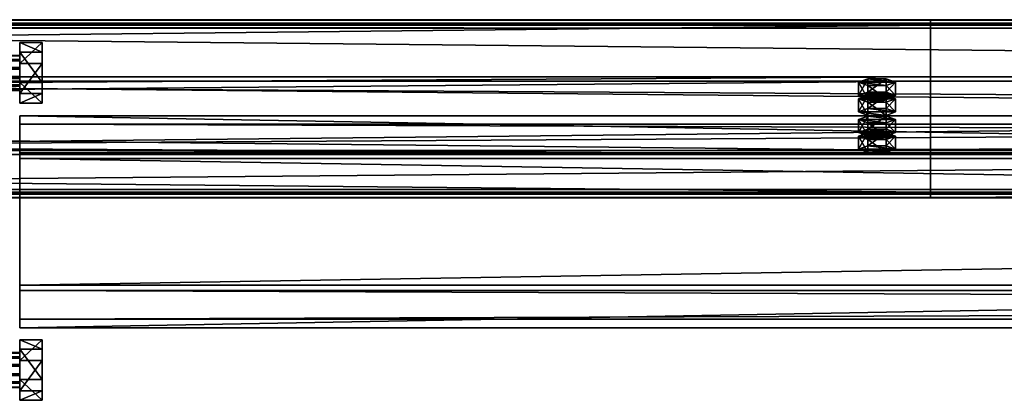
# Model space of a CAD drawing. Header units: millimetres. Extents: x -333 to 67333, y -930 to 39730.
# Tile 447 of 656: x 16790 to 17341, y 13624 to 13837. Entities that reach past the tile are written whole.
import ezdxf

# ---------------------------------------------------------------- set-up
doc = ezdxf.new("R2010")
doc.units = ezdxf.units.MM
for name, color, linetype in [('13', 7, 'Continuous'), ('5', 7, 'Continuous'), ('95', 7, 'Continuous')]:
    doc.layers.add(name, color=color, linetype=linetype)

msp = doc.modelspace()

# ---------------------------------------------------------------- meshes
at = {"layer": '13', "color": 30}
mesh = msp.add_polyface(dxfattribs=at)
corners = [(17300.01, 13834.19, 6372.77), (17300.01, 13761.8, 6357.38), (10500.01, 13761.8, 6357.38), (10500.01, 13834.19, 6372.77), (17300.01, 13802.97, 6163.71), (10500.01, 13802.97, 6163.71), (17300.01, 13742.32, 6150.82), (10500.01, 13742.32, 6150.82), (17300.01, 13739.62, 6163.54), (10500.01, 13739.62, 6163.54), (17300.01, 13737.67, 6163.12), (10500.01, 13737.67, 6163.12), (17300.01, 13740.78, 6148.45), (10500.01, 13740.78, 6148.45), (17300.01, 13805.34, 6162.17), (10500.01, 13805.34, 6162.17), (17300.01, 13764.18, 6355.84), (10500.01, 13764.18, 6355.84), (17300.01, 13832.65, 6370.4), (10500.01, 13832.65, 6370.4), (17300.01, 13835.35, 6357.68), (10500.01, 13835.35, 6357.68), (17300.01, 13837.31, 6358.1), (10500.01, 13837.31, 6358.1)]
mesh.append_faces([[corners[k] for k in face] for face in [(0, 2, 3, 3), (1, 5, 2, 2), (4, 7, 5, 5), (6, 9, 7, 7), (8, 11, 9, 9), (10, 13, 11, 11), (12, 15, 13, 13), (14, 17, 15, 15), (16, 19, 17, 17), (18, 21, 19, 19), (20, 23, 21, 21), (22, 3, 23, 23), (8, 12, 10, 10), (20, 0, 22, 22), (13, 9, 11, 11)]], dxfattribs={"vtx0": -1, "color": 30})
mesh.append_faces([[corners[k] for k in face] for face in [(12, 6, 14, 14), (14, 1, 16, 16), (16, 0, 18, 18), (18, 0, 20, 20), (3, 19, 23, 23), (19, 2, 17, 17), (17, 2, 15, 15), (15, 5, 13, 13)]], dxfattribs={"vtx0": -1, "vtx1": -1, "color": 30})
mesh.append_faces([[corners[k] for k in face] for face in [(12, 8, 6, 6), (14, 6, 4, 4), (14, 4, 1, 1), (16, 1, 0, 0), (19, 3, 2, 2), (15, 2, 5, 5), (13, 5, 7, 7), (13, 7, 9, 9)]], dxfattribs={"vtx0": -1, "vtx2": -1, "vtx3": -1, "color": 30})
mesh.append_faces([[corners[k] for k in face] for face in [(21, 23, 19, 19)]], dxfattribs={"vtx1": -1, "color": 30})
mesh.append_faces([[corners[k] for k in face] for face in [(0, 1, 2, 2), (1, 4, 5, 5), (4, 6, 7, 7), (6, 8, 9, 9), (8, 10, 11, 11), (10, 12, 13, 13), (12, 14, 15, 15), (14, 16, 17, 17), (16, 18, 19, 19), (18, 20, 21, 21), (20, 22, 23, 23), (22, 0, 3, 3)]], dxfattribs={"vtx2": -1, "vtx3": -1, "color": 30})
mesh = msp.add_polyface(dxfattribs=at)
corners = [(22900.01, 13834.19, 6372.77), (22900.01, 13761.8, 6357.38), (16100.01, 13761.8, 6357.38), (16100.01, 13834.19, 6372.77), (22900.01, 13802.97, 6163.71), (16100.01, 13802.97, 6163.71), (22900.01, 13742.32, 6150.82), (16100.01, 13742.32, 6150.82), (22900.01, 13739.62, 6163.54), (16100.01, 13739.62, 6163.54), (22900.01, 13737.67, 6163.12), (16100.01, 13737.67, 6163.12), (22900.01, 13740.78, 6148.45), (16100.01, 13740.78, 6148.45), (22900.01, 13805.34, 6162.17), (16100.01, 13805.34, 6162.17), (22900.01, 13764.18, 6355.84), (16100.01, 13764.18, 6355.84), (22900.01, 13832.65, 6370.4), (16100.01, 13832.65, 6370.4), (22900.01, 13835.35, 6357.68), (16100.01, 13835.35, 6357.68), (22900.01, 13837.31, 6358.1), (16100.01, 13837.31, 6358.1)]
mesh.append_faces([[corners[k] for k in face] for face in [(0, 2, 3, 3), (1, 5, 2, 2), (4, 7, 5, 5), (6, 9, 7, 7), (8, 11, 9, 9), (10, 13, 11, 11), (12, 15, 13, 13), (14, 17, 15, 15), (16, 19, 17, 17), (18, 21, 19, 19), (20, 23, 21, 21), (22, 3, 23, 23), (8, 12, 10, 10), (20, 0, 22, 22), (13, 9, 11, 11)]], dxfattribs={"vtx0": -1, "color": 30})
mesh.append_faces([[corners[k] for k in face] for face in [(12, 6, 14, 14), (14, 1, 16, 16), (16, 0, 18, 18), (18, 0, 20, 20), (3, 19, 23, 23), (19, 2, 17, 17), (17, 2, 15, 15), (15, 5, 13, 13)]], dxfattribs={"vtx0": -1, "vtx1": -1, "color": 30})
mesh.append_faces([[corners[k] for k in face] for face in [(12, 8, 6, 6), (14, 6, 4, 4), (14, 4, 1, 1), (16, 1, 0, 0), (19, 3, 2, 2), (15, 2, 5, 5), (13, 5, 7, 7), (13, 7, 9, 9)]], dxfattribs={"vtx0": -1, "vtx2": -1, "vtx3": -1, "color": 30})
mesh.append_faces([[corners[k] for k in face] for face in [(21, 23, 19, 19)]], dxfattribs={"vtx1": -1, "color": 30})
mesh.append_faces([[corners[k] for k in face] for face in [(0, 1, 2, 2), (1, 4, 5, 5), (4, 6, 7, 7), (6, 8, 9, 9), (8, 10, 11, 11), (10, 12, 13, 13), (12, 14, 15, 15), (14, 16, 17, 17), (16, 18, 19, 19), (18, 20, 21, 21), (20, 22, 23, 23), (22, 0, 3, 3)]], dxfattribs={"vtx2": -1, "vtx3": -1, "color": 30})
at = {"layer": '5', "color": 131}
mesh = msp.add_polyface(dxfattribs=at)
corners = [(16789.96, 13688.8, 6008.63), (16789.96, 13778.79, 6027.75), (22209.97, 13778.79, 6027.75), (22209.97, 13688.8, 6008.63), (16789.96, 13759.67, 6117.74), (22209.97, 13759.67, 6117.74), (16789.96, 13669.68, 6098.62), (22209.97, 13669.68, 6098.62), (16789.96, 13685.72, 6003.88), (16789.96, 13664.93, 6101.7), (22209.97, 13664.93, 6101.7), (22209.97, 13685.72, 6003.88), (16789.96, 13762.75, 6122.49), (22209.97, 13762.75, 6122.49), (16789.96, 13783.54, 6024.67), (22209.97, 13783.54, 6024.67)]
mesh.append_faces([[corners[k] for k in face] for face in [(0, 2, 3, 3), (1, 5, 2, 2), (4, 7, 5, 5), (6, 3, 7, 7), (8, 10, 11, 11), (9, 13, 10, 10), (12, 15, 13, 13), (14, 11, 15, 15)]], dxfattribs={"vtx0": -1, "color": 131})
mesh.append_faces([[corners[k] for k in face] for face in [(8, 6, 9, 9), (6, 8, 0, 0), (0, 8, 1, 1), (12, 4, 14, 14), (4, 9, 6, 6), (11, 3, 15, 15), (3, 10, 7, 7), (7, 10, 5, 5), (15, 2, 13, 13), (2, 15, 3, 3), (13, 5, 10, 10)]], dxfattribs={"vtx0": -1, "vtx1": -1, "color": 131})
mesh.append_faces([[corners[k] for k in face] for face in [(1, 8, 14, 14), (4, 12, 9, 9), (14, 4, 1, 1), (3, 11, 10, 10), (13, 2, 5, 5)]], dxfattribs={"vtx0": -1, "vtx2": -1, "vtx3": -1, "color": 131})
mesh.append_faces([[corners[k] for k in face] for face in [(0, 1, 2, 2), (1, 4, 5, 5), (4, 6, 7, 7), (6, 0, 3, 3), (8, 9, 10, 10), (9, 12, 13, 13), (12, 14, 15, 15), (14, 8, 11, 11)]], dxfattribs={"vtx2": -1, "vtx3": -1, "color": 131})
at = {"layer": '95', "color": 7}
mesh = msp.add_polyface(dxfattribs=at)
corners = [(16609.96, 13651.01, 6047.59), (16609.96, 13650.74, 6042.42), (16789.96, 13650.74, 6042.42), (16789.96, 13651.01, 6047.59), (16609.96, 13647.92, 6038.08), (16789.96, 13647.92, 6038.08), (16609.96, 13643.31, 6035.73), (16789.96, 13643.31, 6035.73), (16609.96, 13638.14, 6036), (16789.96, 13638.14, 6036), (16609.96, 13633.8, 6038.82), (16789.96, 13633.8, 6038.82), (16609.96, 13631.45, 6043.43), (16789.96, 13631.45, 6043.43), (16609.96, 13631.72, 6048.6), (16789.96, 13631.72, 6048.6), (16609.96, 13634.54, 6052.94), (16789.96, 13634.54, 6052.94), (16609.96, 13639.15, 6055.29), (16789.96, 13639.15, 6055.29), (16609.96, 13644.32, 6055.02), (16789.96, 13644.32, 6055.02), (16609.96, 13648.66, 6052.2), (16789.96, 13648.66, 6052.2), (16789.96, 13658.17, 6049.11), (16789.96, 13652.82, 6032.64), (16802.46, 13652.82, 6032.64), (16802.46, 13658.17, 6049.11), (16789.96, 13635.88, 6029.04), (16802.46, 13635.88, 6029.04), (16789.96, 13624.29, 6041.91), (16802.46, 13624.29, 6041.91), (16789.96, 13629.64, 6058.39), (16802.46, 13629.64, 6058.39), (16789.96, 13646.58, 6061.99), (16802.46, 13646.58, 6061.99), (16597.46, 13658.17, 6049.11), (16597.46, 13652.82, 6032.64), (16609.96, 13652.82, 6032.64), (16609.96, 13658.17, 6049.11), (16597.46, 13635.88, 6029.04), (16609.96, 13635.88, 6029.04), (16597.46, 13624.29, 6041.91), (16609.96, 13624.29, 6041.91), (16597.46, 13629.64, 6058.39), (16609.96, 13629.64, 6058.39), (16597.46, 13646.58, 6061.99), (16609.96, 13646.58, 6061.99), (16609.96, 13817.3, 6082.94), (16609.96, 13817.03, 6077.77), (16789.96, 13817.03, 6077.77), (16789.96, 13817.3, 6082.94), (16609.96, 13814.21, 6073.43), (16789.96, 13814.21, 6073.43), (16609.96, 13809.6, 6071.08), (16789.96, 13809.6, 6071.08), (16609.96, 13804.43, 6071.35), (16789.96, 13804.43, 6071.35), (16609.96, 13800.09, 6074.17), (16789.96, 13800.09, 6074.17), (16609.96, 13797.74, 6078.78), (16789.96, 13797.74, 6078.78), (16609.96, 13798.01, 6083.95), (16789.96, 13798.01, 6083.95), (16609.96, 13800.83, 6088.29), (16789.96, 13800.83, 6088.29), (16609.96, 13805.44, 6090.64), (16789.96, 13805.44, 6090.64), (16609.96, 13810.61, 6090.37), (16789.96, 13810.61, 6090.37), (16609.96, 13814.95, 6087.55), (16789.96, 13814.95, 6087.55), (16789.96, 13824.46, 6084.46), (16789.96, 13819.11, 6067.99), (16802.46, 13819.11, 6067.99), (16802.46, 13824.46, 6084.46), (16789.96, 13802.16, 6064.38), (16802.46, 13802.16, 6064.38), (16789.96, 13790.58, 6077.26), (16802.46, 13790.58, 6077.26), (16789.96, 13795.93, 6093.73), (16802.46, 13795.93, 6093.73), (16789.96, 13812.87, 6097.33), (16802.46, 13812.87, 6097.33), (16597.46, 13824.46, 6084.46), (16597.46, 13819.11, 6067.99), (16609.96, 13819.11, 6067.99), (16609.96, 13824.46, 6084.46), (16597.46, 13802.16, 6064.38), (16609.96, 13802.16, 6064.38), (16597.46, 13790.58, 6077.26), (16609.96, 13790.58, 6077.26), (16597.46, 13795.93, 6093.73), (16609.96, 13795.93, 6093.73), (16597.46, 13812.87, 6097.33), (16609.96, 13812.87, 6097.33)]
mesh.append_faces([[corners[k] for k in face] for face in [(0, 2, 3, 3), (1, 5, 2, 2), (4, 7, 5, 5), (6, 9, 7, 7), (8, 11, 9, 9), (10, 13, 11, 11), (12, 15, 13, 13), (14, 17, 15, 15), (16, 19, 17, 17), (18, 21, 19, 19), (20, 23, 21, 21), (22, 3, 23, 23), (4, 8, 6, 6), (16, 20, 18, 18), (21, 17, 19, 19), (9, 5, 7, 7), (24, 26, 27, 27), (25, 29, 26, 26), (28, 31, 29, 29), (30, 33, 31, 31), (32, 35, 33, 33), (34, 27, 35, 35), (25, 30, 28, 28), (32, 24, 34, 34), (27, 33, 35, 35), (31, 26, 29, 29), (36, 38, 39, 39), (37, 41, 38, 38), (40, 43, 41, 41), (42, 45, 43, 43), (44, 47, 45, 45), (46, 39, 47, 47), (37, 42, 40, 40), (44, 36, 46, 46), (39, 45, 47, 47), (43, 38, 41, 41), (48, 50, 51, 51), (49, 53, 50, 50), (52, 55, 53, 53), (54, 57, 55, 55), (56, 59, 57, 57), (58, 61, 59, 59), (60, 63, 61, 61), (62, 65, 63, 63), (64, 67, 65, 65), (66, 69, 67, 67), (68, 71, 69, 69), (70, 51, 71, 71), (52, 56, 54, 54), (64, 68, 66, 66), (71, 67, 69, 69), (59, 55, 57, 57), (72, 74, 75, 75), (73, 77, 74, 74), (76, 79, 77, 77), (78, 81, 79, 79), (80, 83, 81, 81), (82, 75, 83, 83), (73, 78, 76, 76), (80, 72, 82, 82), (75, 81, 83, 83), (79, 74, 77, 77), (84, 86, 87, 87), (85, 89, 86, 86), (88, 91, 89, 89), (90, 93, 91, 91), (92, 95, 93, 93), (94, 87, 95, 95), (85, 90, 88, 88), (92, 84, 94, 94), (87, 93, 95, 95), (91, 86, 89, 89)]], dxfattribs={"vtx0": -1, "color": 7})
mesh.append_faces([[corners[k] for k in face] for face in [(8, 4, 10, 10), (10, 1, 12, 12), (12, 0, 14, 14), (14, 22, 16, 16), (17, 23, 15, 15), (15, 3, 13, 13), (13, 2, 11, 11), (11, 5, 9, 9), (30, 24, 32, 32), (33, 26, 31, 31), (42, 37, 44, 44), (45, 38, 43, 43), (56, 52, 58, 58), (58, 49, 60, 60), (60, 48, 62, 62), (62, 70, 64, 64), (67, 71, 65, 65), (65, 71, 63, 63), (63, 51, 61, 61), (61, 53, 59, 59), (78, 72, 80, 80), (81, 74, 79, 79), (90, 85, 92, 92), (93, 86, 91, 91)]], dxfattribs={"vtx0": -1, "vtx1": -1, "color": 7})
mesh.append_faces([[corners[k] for k in face] for face in [(10, 4, 1, 1), (12, 1, 0, 0), (14, 0, 22, 22), (16, 22, 20, 20), (17, 21, 23, 23), (15, 23, 3, 3), (13, 3, 2, 2), (11, 2, 5, 5), (30, 25, 24, 24), (33, 27, 26, 26), (44, 37, 36, 36), (45, 39, 38, 38), (58, 52, 49, 49), (60, 49, 48, 48), (62, 48, 70, 70), (64, 70, 68, 68), (63, 71, 51, 51), (61, 51, 50, 50), (61, 50, 53, 53), (59, 53, 55, 55), (78, 73, 72, 72), (81, 75, 74, 74), (92, 85, 84, 84), (93, 87, 86, 86)]], dxfattribs={"vtx0": -1, "vtx2": -1, "vtx3": -1, "color": 7})
mesh.append_faces([[corners[k] for k in face] for face in [(0, 1, 2, 2), (1, 4, 5, 5), (4, 6, 7, 7), (6, 8, 9, 9), (8, 10, 11, 11), (10, 12, 13, 13), (12, 14, 15, 15), (14, 16, 17, 17), (16, 18, 19, 19), (18, 20, 21, 21), (20, 22, 23, 23), (22, 0, 3, 3), (24, 25, 26, 26), (25, 28, 29, 29), (28, 30, 31, 31), (30, 32, 33, 33), (32, 34, 35, 35), (34, 24, 27, 27), (36, 37, 38, 38), (37, 40, 41, 41), (40, 42, 43, 43), (42, 44, 45, 45), (44, 46, 47, 47), (46, 36, 39, 39), (48, 49, 50, 50), (49, 52, 53, 53), (52, 54, 55, 55), (54, 56, 57, 57), (56, 58, 59, 59), (58, 60, 61, 61), (60, 62, 63, 63), (62, 64, 65, 65), (64, 66, 67, 67), (66, 68, 69, 69), (68, 70, 71, 71), (70, 48, 51, 51), (72, 73, 74, 74), (73, 76, 77, 77), (76, 78, 79, 79), (78, 80, 81, 81), (80, 82, 83, 83), (82, 72, 75, 75), (84, 85, 86, 86), (85, 88, 89, 89), (88, 90, 91, 91), (90, 92, 93, 93), (92, 94, 95, 95), (94, 84, 87, 87)]], dxfattribs={"vtx2": -1, "vtx3": -1, "color": 7})
at = {"layer": '95', "color": 20}
mesh = msp.add_polyface(dxfattribs=at)
corners = [(17264.01, 13772.2, 6308.48), (17264.81, 13772.82, 6305.54), (17264.81, 13774.78, 6305.96), (17264.01, 13774.16, 6308.89), (17267.01, 13773.28, 6303.39), (17267.01, 13775.24, 6303.81), (17270.01, 13773.45, 6302.61), (17270.01, 13775.4, 6303.02), (17273.01, 13773.28, 6303.39), (17273.01, 13775.24, 6303.81), (17275.21, 13772.82, 6305.54), (17275.21, 13774.78, 6305.96), (17276.01, 13772.2, 6308.48), (17276.01, 13774.16, 6308.89), (17275.21, 13771.58, 6311.41), (17275.21, 13773.53, 6311.83), (17273.01, 13771.12, 6313.56), (17273.01, 13773.08, 6313.98), (17270.01, 13770.95, 6314.35), (17270.01, 13772.91, 6314.76), (17267.01, 13771.12, 6313.56), (17267.01, 13773.08, 6313.98), (17264.81, 13771.58, 6311.41), (17264.81, 13773.53, 6311.83), (17259.62, 13774.16, 6308.89), (17264.81, 13776.03, 6300.09), (17264.81, 13783.36, 6301.65), (17259.62, 13781.49, 6310.45), (17275.21, 13776.03, 6300.09), (17275.21, 13783.36, 6301.65), (17280.4, 13774.16, 6308.89), (17280.4, 13781.49, 6310.45), (17275.21, 13772.28, 6317.7), (17275.21, 13779.62, 6319.26), (17264.81, 13772.28, 6317.7), (17264.81, 13779.62, 6319.26), (17259.62, 13764.86, 6306.92), (17264.81, 13766.73, 6298.11), (17264.81, 13774.07, 6299.67), (17259.62, 13772.2, 6308.48), (17275.21, 13766.73, 6298.11), (17275.21, 13774.07, 6299.67), (17280.4, 13764.86, 6306.92), (17280.4, 13772.2, 6308.48), (17275.21, 13762.99, 6315.72), (17275.21, 13770.33, 6317.28), (17264.81, 13762.99, 6315.72), (17264.81, 13770.33, 6317.28), (17264.01, 13792.99, 6210.66), (17264.81, 13793.61, 6207.73), (17264.81, 13795.57, 6208.14), (17264.01, 13794.95, 6211.08), (17267.01, 13794.07, 6205.58), (17267.01, 13796.03, 6206), (17270.01, 13794.24, 6204.79), (17270.01, 13796.19, 6205.21), (17273.01, 13794.07, 6205.58), (17273.01, 13796.03, 6206), (17275.21, 13793.61, 6207.73), (17275.21, 13795.57, 6208.14), (17276.01, 13792.99, 6210.66), (17276.01, 13794.95, 6211.08), (17275.21, 13792.37, 6213.6), (17275.21, 13794.32, 6214.01), (17273.01, 13791.91, 6215.75), (17273.01, 13793.87, 6216.16), (17270.01, 13791.74, 6216.53), (17270.01, 13793.7, 6216.95), (17267.01, 13791.91, 6215.75), (17267.01, 13793.87, 6216.16), (17264.81, 13792.37, 6213.6), (17264.81, 13794.32, 6214.01), (17259.62, 13794.95, 6211.08), (17264.81, 13796.82, 6202.27), (17264.81, 13804.15, 6203.83), (17259.62, 13802.28, 6212.64), (17275.21, 13796.82, 6202.27), (17275.21, 13804.15, 6203.83), (17280.4, 13794.95, 6211.08), (17280.4, 13802.28, 6212.64), (17275.21, 13793.08, 6219.88), (17275.21, 13800.41, 6221.44), (17264.81, 13793.08, 6219.88), (17264.81, 13800.41, 6221.44), (17259.62, 13785.65, 6209.1), (17264.81, 13787.53, 6200.3), (17264.81, 13794.86, 6201.86), (17259.62, 13792.99, 6210.66), (17275.21, 13787.53, 6200.3), (17275.21, 13794.86, 6201.86), (17280.4, 13785.65, 6209.1), (17280.4, 13792.99, 6210.66), (17275.21, 13783.78, 6217.91), (17275.21, 13791.12, 6219.47), (17264.81, 13783.78, 6217.91), (17264.81, 13791.12, 6219.47)]
mesh.append_faces([[corners[k] for k in face] for face in [(0, 2, 3, 3), (1, 5, 2, 2), (4, 7, 5, 5), (6, 9, 7, 7), (8, 11, 9, 9), (10, 13, 11, 11), (12, 15, 13, 13), (14, 17, 15, 15), (16, 19, 17, 17), (18, 21, 19, 19), (20, 23, 21, 21), (22, 3, 23, 23), (4, 8, 6, 6), (16, 20, 18, 18), (21, 17, 19, 19), (9, 5, 7, 7), (24, 26, 27, 27), (25, 29, 26, 26), (28, 31, 29, 29), (30, 33, 31, 31), (32, 35, 33, 33), (34, 27, 35, 35), (25, 30, 28, 28), (32, 24, 34, 34), (27, 33, 35, 35), (31, 26, 29, 29), (36, 38, 39, 39), (37, 41, 38, 38), (40, 43, 41, 41), (42, 45, 43, 43), (44, 47, 45, 45), (46, 39, 47, 47), (37, 42, 40, 40), (44, 36, 46, 46), (39, 45, 47, 47), (43, 38, 41, 41), (48, 50, 51, 51), (49, 53, 50, 50), (52, 55, 53, 53), (54, 57, 55, 55), (56, 59, 57, 57), (58, 61, 59, 59), (60, 63, 61, 61), (62, 65, 63, 63), (64, 67, 65, 65), (66, 69, 67, 67), (68, 71, 69, 69), (70, 51, 71, 71), (52, 56, 54, 54), (64, 68, 66, 66), (69, 65, 67, 67), (57, 53, 55, 55), (72, 74, 75, 75), (73, 77, 74, 74), (76, 79, 77, 77), (78, 81, 79, 79), (80, 83, 81, 81), (82, 75, 83, 83), (73, 78, 76, 76), (80, 72, 82, 82), (75, 81, 83, 83), (79, 74, 77, 77), (84, 86, 87, 87), (85, 89, 86, 86), (88, 91, 89, 89), (90, 93, 91, 91), (92, 95, 93, 93), (94, 87, 95, 95), (85, 90, 88, 88), (92, 84, 94, 94), (87, 93, 95, 95), (91, 86, 89, 89)]], dxfattribs={"vtx0": -1, "color": 20})
mesh.append_faces([[corners[k] for k in face] for face in [(8, 4, 10, 10), (10, 1, 12, 12), (12, 0, 14, 14), (14, 22, 16, 16), (17, 23, 15, 15), (15, 3, 13, 13), (13, 2, 11, 11), (11, 5, 9, 9), (30, 24, 32, 32), (33, 27, 31, 31), (42, 36, 44, 44), (45, 39, 43, 43), (56, 52, 58, 58), (58, 49, 60, 60), (60, 48, 62, 62), (62, 70, 64, 64), (65, 71, 63, 63), (63, 51, 61, 61), (61, 50, 59, 59), (59, 53, 57, 57), (78, 72, 80, 80), (81, 75, 79, 79), (90, 84, 92, 92), (93, 87, 91, 91)]], dxfattribs={"vtx0": -1, "vtx1": -1, "color": 20})
mesh.append_faces([[corners[k] for k in face] for face in [(10, 4, 1, 1), (12, 1, 0, 0), (14, 0, 22, 22), (16, 22, 20, 20), (17, 21, 23, 23), (15, 23, 3, 3), (13, 3, 2, 2), (11, 2, 5, 5), (30, 25, 24, 24), (31, 27, 26, 26), (42, 37, 36, 36), (43, 39, 38, 38), (58, 52, 49, 49), (60, 49, 48, 48), (62, 48, 70, 70), (64, 70, 68, 68), (65, 69, 71, 71), (63, 71, 51, 51), (61, 51, 50, 50), (59, 50, 53, 53), (78, 73, 72, 72), (79, 75, 74, 74), (90, 85, 84, 84), (91, 87, 86, 86)]], dxfattribs={"vtx0": -1, "vtx2": -1, "vtx3": -1, "color": 20})
mesh.append_faces([[corners[k] for k in face] for face in [(0, 1, 2, 2), (1, 4, 5, 5), (4, 6, 7, 7), (6, 8, 9, 9), (8, 10, 11, 11), (10, 12, 13, 13), (12, 14, 15, 15), (14, 16, 17, 17), (16, 18, 19, 19), (18, 20, 21, 21), (20, 22, 23, 23), (22, 0, 3, 3), (24, 25, 26, 26), (25, 28, 29, 29), (28, 30, 31, 31), (30, 32, 33, 33), (32, 34, 35, 35), (34, 24, 27, 27), (36, 37, 38, 38), (37, 40, 41, 41), (40, 42, 43, 43), (42, 44, 45, 45), (44, 46, 47, 47), (46, 36, 39, 39), (48, 49, 50, 50), (49, 52, 53, 53), (52, 54, 55, 55), (54, 56, 57, 57), (56, 58, 59, 59), (58, 60, 61, 61), (60, 62, 63, 63), (62, 64, 65, 65), (64, 66, 67, 67), (66, 68, 69, 69), (68, 70, 71, 71), (70, 48, 51, 51), (72, 73, 74, 74), (73, 76, 77, 77), (76, 78, 79, 79), (78, 80, 81, 81), (80, 82, 83, 83), (82, 72, 75, 75), (84, 85, 86, 86), (85, 88, 89, 89), (88, 90, 91, 91), (90, 92, 93, 93), (92, 94, 95, 95), (94, 84, 87, 87)]], dxfattribs={"vtx2": -1, "vtx3": -1, "color": 20})

doc.saveas('drawing.dxf')
